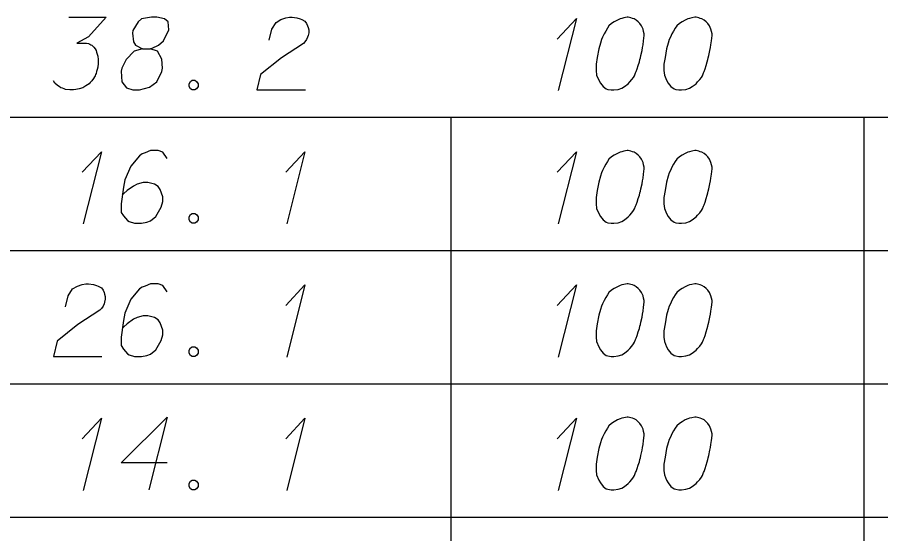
# Model space of a CAD drawing. Extents: x 2074207 to 2076812, y 516372 to 523312.
# Drawn here: x 2076621.5 to 2076678.5, y 520628.4 to 520662.5 of the extents above; entities that cross this region are included whole.
import ezdxf

# ---------------------------------------------------------------- set-up
doc = ezdxf.new("R2010")
doc.units = 0
doc.layers.add('Prop DirtTable_ Soil Test Results - Outline (Minor)', color=7, linetype='Continuous')
doc.layers.add('Prop DirtTable_ Soil Test Results - Tx (Sample Data)', color=7, linetype='Continuous')

msp = doc.modelspace()

# ---------------------------------------------------------------- linework, layer by layer
at = {"layer": 'Prop DirtTable_ Soil Test Results - Outline (Minor)'}
for p, q in [((2076260.609, 520655.933), (2076811.903, 520655.933)), ((2076650.154, 520655.933), (2076650.154, 520647.133)), ((2076677.413, 520655.933), (2076677.413, 520647.133)), ((2076260.609, 520647.133), (2076811.903, 520647.133)), ((2076260.609, 520647.133), (2076811.903, 520647.133)), ((2076650.154, 520647.133), (2076650.154, 520638.333)), ((2076677.413, 520647.133), (2076677.413, 520638.333)), ((2076260.609, 520638.333), (2076811.903, 520638.333)), ((2076260.609, 520638.333), (2076811.903, 520638.333)), ((2076650.154, 520638.333), (2076650.154, 520629.533)), ((2076677.413, 520638.333), (2076677.413, 520629.533)), ((2076260.609, 520629.533), (2076811.903, 520629.533)), ((2076260.609, 520629.533), (2076811.903, 520629.533)), ((2076650.154, 520629.533), (2076650.154, 520620.733)), ((2076677.413, 520629.533), (2076677.413, 520620.733))]:
    msp.add_line(p, q, dxfattribs=at)
at = {"layer": 'Prop DirtTable_ Soil Test Results - Tx (Sample Data)'}
for points in [[(2076624.925, 520662.532), (2076627.394, 520662.532), (2076626.23, 520661.247), (2076625.454, 520660.831), (2076626.089, 520660.831), (2076626.23, 520660.793), (2076626.3, 520660.755), (2076626.371, 520660.717), (2076626.442, 520660.68), (2076626.583, 520660.566), (2076626.653, 520660.453), (2076626.724, 520660.339), (2076626.759, 520660.226), (2076626.83, 520659.962), (2076626.865, 520659.735), (2076626.865, 520659.621), (2076626.865, 520659.47), (2076626.83, 520659.243), (2076626.794, 520659.092), (2076626.759, 520658.941), (2076626.724, 520658.828), (2076626.689, 520658.752), (2076626.653, 520658.676), (2076626.618, 520658.601), (2076626.547, 520658.487), (2076626.442, 520658.336), (2076626.336, 520658.223), (2076626.265, 520658.147), (2076626.159, 520658.072), (2076626.054, 520657.996), (2076625.912, 520657.921), (2076625.842, 520657.883), (2076625.595, 520657.807), (2076625.383, 520657.769), (2076625.242, 520657.732), (2076624.995, 520657.732), (2076624.713, 520657.769), (2076624.607, 520657.807), (2076624.501, 520657.845), (2076624.396, 520657.883), (2076624.29, 520657.958), (2076624.184, 520658.034), (2076624.008, 520658.185), (2076623.902, 520658.336)], [(2076629.793, 520660.453), (2076630.287, 520660.453), (2076630.428, 520660.491), (2076630.851, 520660.68), (2076631.169, 520660.982), (2076631.521, 520661.7), (2076631.486, 520662.229), (2076631.239, 520662.418), (2076630.745, 520662.532), (2076630.392, 520662.532), (2076629.722, 520662.418), (2076629.511, 520662.229), (2076629.158, 520661.662), (2076629.123, 520661.473), (2076629.193, 520660.906), (2076629.334, 520660.68), (2076629.793, 520660.453), (2076629.228, 520660.302), (2076628.699, 520659.735), (2076628.417, 520659.168), (2076628.382, 520658.979), (2076628.417, 520658.261), (2076628.735, 520657.883), (2076629.158, 520657.732), (2076629.581, 520657.732), (2076630.251, 520657.921), (2076630.745, 520658.261), (2076631.063, 520658.941), (2076631.098, 520659.168), (2076631.063, 520659.773), (2076630.78, 520660.302), (2076630.287, 520660.453)], [(2076638.153, 520661.02), (2076638.329, 520661.738), (2076638.612, 520662.191), (2076638.929, 520662.38), (2076639.247, 520662.494), (2076639.494, 520662.532), (2076639.67, 520662.532), (2076639.987, 520662.494), (2076640.199, 520662.418), (2076640.305, 520662.38), (2076640.517, 520662.267), (2076640.622, 520662.116), (2076640.693, 520661.965), (2076640.728, 520661.851), (2076640.763, 520661.7), (2076640.763, 520661.511), (2076640.728, 520661.322), (2076640.693, 520661.209), (2076640.622, 520661.058), (2076640.517, 520660.906), (2076640.411, 520660.793), (2076638.964, 520659.848), (2076637.589, 520658.752), (2076637.342, 520657.732), (2076640.552, 520657.732)], [(2076657.167, 520661.095), (2076658.437, 520662.456), (2076657.237, 520657.694)], [(2076661.858, 520662.532), (2076661.788, 520662.532), (2076661.576, 520662.494), (2076661.435, 520662.456), (2076661.329, 520662.418), (2076661.153, 520662.343), (2076660.941, 520662.229), (2076660.765, 520662.116), (2076660.588, 520661.965), (2076660.483, 520661.813), (2076660.377, 520661.625), (2076660.271, 520661.436), (2076660.165, 520661.209), (2076660.095, 520661.058), (2076660.024, 520660.831), (2076659.918, 520660.453), (2076659.812, 520659.886), (2076659.742, 520659.432), (2076659.742, 520659.017), (2076659.777, 520658.714), (2076659.918, 520658.374), (2076660.024, 520658.185), (2076660.2, 520657.958), (2076660.412, 520657.807), (2076660.518, 520657.769), (2076660.729, 520657.732), (2076660.906, 520657.732), (2076661.188, 520657.769), (2076661.435, 520657.845), (2076661.611, 520657.958), (2076661.858, 520658.147), (2076661.964, 520658.261), (2076662.105, 520658.412), (2076662.211, 520658.563), (2076662.282, 520658.676), (2076662.352, 520658.865), (2076662.387, 520658.941), (2076662.458, 520659.13), (2076662.529, 520659.357), (2076662.599, 520659.584), (2076662.634, 520659.735), (2076662.67, 520659.848), (2076662.705, 520659.999), (2076662.775, 520660.339), (2076662.811, 520660.528), (2076662.846, 520660.717), (2076662.881, 520660.982), (2076662.917, 520661.322), (2076662.917, 520661.436), (2076662.881, 520661.587), (2076662.846, 520661.738), (2076662.74, 520661.965), (2076662.634, 520662.116), (2076662.529, 520662.229), (2076662.387, 520662.343), (2076662.246, 520662.418), (2076662.14, 520662.456), (2076662.035, 520662.494), (2076661.858, 520662.532)], [(2076666.338, 520662.532), (2076666.268, 520662.532), (2076666.056, 520662.494), (2076665.915, 520662.456), (2076665.809, 520662.418), (2076665.633, 520662.343), (2076665.421, 520662.229), (2076665.245, 520662.116), (2076665.068, 520661.965), (2076664.963, 520661.813), (2076664.857, 520661.625), (2076664.751, 520661.436), (2076664.645, 520661.209), (2076664.575, 520661.058), (2076664.504, 520660.831), (2076664.398, 520660.453), (2076664.292, 520659.886), (2076664.222, 520659.432), (2076664.222, 520659.017), (2076664.257, 520658.714), (2076664.398, 520658.374), (2076664.504, 520658.185), (2076664.68, 520657.958), (2076664.892, 520657.807), (2076664.998, 520657.769), (2076665.209, 520657.732), (2076665.386, 520657.732), (2076665.668, 520657.769), (2076665.915, 520657.845), (2076666.091, 520657.958), (2076666.338, 520658.147), (2076666.444, 520658.261), (2076666.585, 520658.412), (2076666.691, 520658.563), (2076666.762, 520658.676), (2076666.832, 520658.865), (2076666.867, 520658.941), (2076666.938, 520659.13), (2076667.009, 520659.357), (2076667.079, 520659.584), (2076667.114, 520659.735), (2076667.15, 520659.848), (2076667.185, 520659.999), (2076667.255, 520660.339), (2076667.291, 520660.528), (2076667.326, 520660.717), (2076667.361, 520660.982), (2076667.397, 520661.322), (2076667.397, 520661.436), (2076667.361, 520661.587), (2076667.326, 520661.738), (2076667.22, 520661.965), (2076667.114, 520662.116), (2076667.009, 520662.229), (2076666.867, 520662.343), (2076666.726, 520662.418), (2076666.62, 520662.456), (2076666.515, 520662.494), (2076666.338, 520662.532)], [(2076633.073, 520658.374), (2076633.25, 520658.374), (2076633.356, 520658.299), (2076633.461, 520658.147), (2076633.461, 520657.958), (2076633.356, 520657.807), (2076633.25, 520657.732), (2076633.073, 520657.732), (2076632.968, 520657.807), (2076632.862, 520657.958), (2076632.862, 520658.147), (2076632.968, 520658.299), (2076633.073, 520658.374)], [(2076631.415, 520653.202), (2076631.133, 520653.618), (2076630.816, 520653.732), (2076630.322, 520653.732), (2076629.969, 520653.58), (2076629.758, 520653.505), (2076629.581, 520653.391), (2076629.017, 520652.711), (2076628.629, 520651.804), (2076628.523, 520651.313), (2076628.382, 520650.217), (2076628.382, 520649.65), (2076628.523, 520649.423), (2076628.805, 520649.121), (2076628.911, 520649.045), (2076629.264, 520648.932), (2076629.722, 520648.932), (2076630.075, 520649.007), (2076630.322, 520649.083), (2076630.675, 520649.385), (2076631.027, 520649.99), (2076631.133, 520650.368), (2076631.133, 520650.67), (2076630.957, 520651.162), (2076630.816, 520651.35), (2076630.569, 520651.502), (2076630.146, 520651.615), (2076629.828, 520651.615), (2076629.44, 520651.502), (2076629.193, 520651.388), (2076628.77, 520651.086), (2076628.558, 520650.897), (2076628.452, 520650.784)], [(2076661.858, 520653.732), (2076661.788, 520653.732), (2076661.576, 520653.694), (2076661.435, 520653.656), (2076661.329, 520653.618), (2076661.153, 520653.543), (2076660.941, 520653.429), (2076660.765, 520653.316), (2076660.588, 520653.165), (2076660.483, 520653.013), (2076660.377, 520652.825), (2076660.271, 520652.636), (2076660.165, 520652.409), (2076660.095, 520652.258), (2076660.024, 520652.031), (2076659.918, 520651.653), (2076659.812, 520651.086), (2076659.742, 520650.632), (2076659.742, 520650.217), (2076659.777, 520649.914), (2076659.918, 520649.574), (2076660.024, 520649.385), (2076660.2, 520649.158), (2076660.412, 520649.007), (2076660.518, 520648.969), (2076660.729, 520648.932), (2076660.906, 520648.932), (2076661.188, 520648.969), (2076661.435, 520649.045), (2076661.611, 520649.158), (2076661.858, 520649.347), (2076661.964, 520649.461), (2076662.105, 520649.612), (2076662.211, 520649.763), (2076662.282, 520649.876), (2076662.352, 520650.065), (2076662.387, 520650.141), (2076662.458, 520650.33), (2076662.529, 520650.557), (2076662.599, 520650.784), (2076662.634, 520650.935), (2076662.67, 520651.048), (2076662.705, 520651.199), (2076662.775, 520651.539), (2076662.811, 520651.728), (2076662.846, 520651.917), (2076662.881, 520652.182), (2076662.917, 520652.522), (2076662.917, 520652.636), (2076662.881, 520652.787), (2076662.846, 520652.938), (2076662.74, 520653.165), (2076662.634, 520653.316), (2076662.529, 520653.429), (2076662.387, 520653.543), (2076662.246, 520653.618), (2076662.14, 520653.656), (2076662.035, 520653.694), (2076661.858, 520653.732)], [(2076666.338, 520653.732), (2076666.268, 520653.732), (2076666.056, 520653.694), (2076665.915, 520653.656), (2076665.809, 520653.618), (2076665.633, 520653.543), (2076665.421, 520653.429), (2076665.245, 520653.316), (2076665.068, 520653.165), (2076664.963, 520653.013), (2076664.857, 520652.825), (2076664.751, 520652.636), (2076664.645, 520652.409), (2076664.575, 520652.258), (2076664.504, 520652.031), (2076664.398, 520651.653), (2076664.292, 520651.086), (2076664.222, 520650.632), (2076664.222, 520650.217), (2076664.257, 520649.914), (2076664.398, 520649.574), (2076664.504, 520649.385), (2076664.68, 520649.158), (2076664.892, 520649.007), (2076664.998, 520648.969), (2076665.209, 520648.932), (2076665.386, 520648.932), (2076665.668, 520648.969), (2076665.915, 520649.045), (2076666.091, 520649.158), (2076666.338, 520649.347), (2076666.444, 520649.461), (2076666.585, 520649.612), (2076666.691, 520649.763), (2076666.762, 520649.876), (2076666.832, 520650.065), (2076666.867, 520650.141), (2076666.938, 520650.33), (2076667.009, 520650.557), (2076667.079, 520650.784), (2076667.114, 520650.935), (2076667.15, 520651.048), (2076667.185, 520651.199), (2076667.255, 520651.539), (2076667.291, 520651.728), (2076667.326, 520651.917), (2076667.361, 520652.182), (2076667.397, 520652.522), (2076667.397, 520652.636), (2076667.361, 520652.787), (2076667.326, 520652.938), (2076667.22, 520653.165), (2076667.114, 520653.316), (2076667.009, 520653.429), (2076666.867, 520653.543), (2076666.726, 520653.618), (2076666.62, 520653.656), (2076666.515, 520653.694), (2076666.338, 520653.732)], [(2076625.807, 520652.295), (2076627.077, 520653.656), (2076625.877, 520648.894)], [(2076639.247, 520652.295), (2076640.517, 520653.656), (2076639.317, 520648.894)], [(2076657.167, 520652.295), (2076658.437, 520653.656), (2076657.237, 520648.894)], [(2076633.073, 520649.574), (2076633.25, 520649.574), (2076633.356, 520649.499), (2076633.461, 520649.347), (2076633.461, 520649.158), (2076633.356, 520649.007), (2076633.25, 520648.932), (2076633.073, 520648.932), (2076632.968, 520649.007), (2076632.862, 520649.158), (2076632.862, 520649.347), (2076632.968, 520649.499), (2076633.073, 520649.574)], [(2076624.713, 520643.42), (2076624.889, 520644.138), (2076625.172, 520644.591), (2076625.489, 520644.78), (2076625.807, 520644.894), (2076626.054, 520644.932), (2076626.23, 520644.932), (2076626.547, 520644.894), (2076626.759, 520644.818), (2076626.865, 520644.78), (2076627.077, 520644.667), (2076627.182, 520644.516), (2076627.253, 520644.365), (2076627.288, 520644.251), (2076627.323, 520644.1), (2076627.323, 520643.911), (2076627.288, 520643.722), (2076627.253, 520643.609), (2076627.182, 520643.458), (2076627.077, 520643.306), (2076626.971, 520643.193), (2076625.524, 520642.248), (2076624.149, 520641.152), (2076623.902, 520640.132), (2076627.112, 520640.132)], [(2076631.415, 520644.402), (2076631.133, 520644.818), (2076630.816, 520644.932), (2076630.322, 520644.932), (2076629.969, 520644.78), (2076629.758, 520644.705), (2076629.581, 520644.591), (2076629.017, 520643.911), (2076628.629, 520643.004), (2076628.523, 520642.513), (2076628.382, 520641.417), (2076628.382, 520640.85), (2076628.523, 520640.623), (2076628.805, 520640.321), (2076628.911, 520640.245), (2076629.264, 520640.132), (2076629.722, 520640.132), (2076630.075, 520640.207), (2076630.322, 520640.283), (2076630.675, 520640.585), (2076631.027, 520641.19), (2076631.133, 520641.568), (2076631.133, 520641.87), (2076630.957, 520642.362), (2076630.816, 520642.55), (2076630.569, 520642.702), (2076630.146, 520642.815), (2076629.828, 520642.815), (2076629.44, 520642.702), (2076629.193, 520642.588), (2076628.77, 520642.286), (2076628.558, 520642.097), (2076628.452, 520641.984)], [(2076639.247, 520643.495), (2076640.517, 520644.856), (2076639.317, 520640.094)], [(2076657.167, 520643.495), (2076658.437, 520644.856), (2076657.237, 520640.094)], [(2076661.858, 520644.932), (2076661.788, 520644.932), (2076661.576, 520644.894), (2076661.435, 520644.856), (2076661.329, 520644.818), (2076661.153, 520644.743), (2076660.941, 520644.629), (2076660.765, 520644.516), (2076660.588, 520644.365), (2076660.483, 520644.213), (2076660.377, 520644.025), (2076660.271, 520643.836), (2076660.165, 520643.609), (2076660.095, 520643.458), (2076660.024, 520643.231), (2076659.918, 520642.853), (2076659.812, 520642.286), (2076659.742, 520641.832), (2076659.742, 520641.417), (2076659.777, 520641.114), (2076659.918, 520640.774), (2076660.024, 520640.585), (2076660.2, 520640.358), (2076660.412, 520640.207), (2076660.518, 520640.169), (2076660.729, 520640.132), (2076660.906, 520640.132), (2076661.188, 520640.169), (2076661.435, 520640.245), (2076661.611, 520640.358), (2076661.858, 520640.547), (2076661.964, 520640.661), (2076662.105, 520640.812), (2076662.211, 520640.963), (2076662.282, 520641.076), (2076662.352, 520641.265), (2076662.387, 520641.341), (2076662.458, 520641.53), (2076662.529, 520641.757), (2076662.599, 520641.984), (2076662.634, 520642.135), (2076662.67, 520642.248), (2076662.705, 520642.399), (2076662.775, 520642.739), (2076662.811, 520642.928), (2076662.846, 520643.117), (2076662.881, 520643.382), (2076662.917, 520643.722), (2076662.917, 520643.836), (2076662.881, 520643.987), (2076662.846, 520644.138), (2076662.74, 520644.365), (2076662.634, 520644.516), (2076662.529, 520644.629), (2076662.387, 520644.743), (2076662.246, 520644.818), (2076662.14, 520644.856), (2076662.035, 520644.894), (2076661.858, 520644.932)], [(2076666.338, 520644.932), (2076666.268, 520644.932), (2076666.056, 520644.894), (2076665.915, 520644.856), (2076665.809, 520644.818), (2076665.633, 520644.743), (2076665.421, 520644.629), (2076665.245, 520644.516), (2076665.068, 520644.365), (2076664.963, 520644.213), (2076664.857, 520644.025), (2076664.751, 520643.836), (2076664.645, 520643.609), (2076664.575, 520643.458), (2076664.504, 520643.231), (2076664.398, 520642.853), (2076664.292, 520642.286), (2076664.222, 520641.832), (2076664.222, 520641.417), (2076664.257, 520641.114), (2076664.398, 520640.774), (2076664.504, 520640.585), (2076664.68, 520640.358), (2076664.892, 520640.207), (2076664.998, 520640.169), (2076665.209, 520640.132), (2076665.386, 520640.132), (2076665.668, 520640.169), (2076665.915, 520640.245), (2076666.091, 520640.358), (2076666.338, 520640.547), (2076666.444, 520640.661), (2076666.585, 520640.812), (2076666.691, 520640.963), (2076666.762, 520641.076), (2076666.832, 520641.265), (2076666.867, 520641.341), (2076666.938, 520641.53), (2076667.009, 520641.757), (2076667.079, 520641.984), (2076667.114, 520642.135), (2076667.15, 520642.248), (2076667.185, 520642.399), (2076667.255, 520642.739), (2076667.291, 520642.928), (2076667.326, 520643.117), (2076667.361, 520643.382), (2076667.397, 520643.722), (2076667.397, 520643.836), (2076667.361, 520643.987), (2076667.326, 520644.138), (2076667.22, 520644.365), (2076667.114, 520644.516), (2076667.009, 520644.629), (2076666.867, 520644.743), (2076666.726, 520644.818), (2076666.62, 520644.856), (2076666.515, 520644.894), (2076666.338, 520644.932)], [(2076633.073, 520640.774), (2076633.25, 520640.774), (2076633.356, 520640.699), (2076633.461, 520640.547), (2076633.461, 520640.358), (2076633.356, 520640.207), (2076633.25, 520640.132), (2076633.073, 520640.132), (2076632.968, 520640.207), (2076632.862, 520640.358), (2076632.862, 520640.547), (2076632.968, 520640.699), (2076633.073, 520640.774)], [(2076625.807, 520634.695), (2076627.077, 520636.056), (2076625.877, 520631.294)], [(2076631.415, 520633.108), (2076628.382, 520633.108), (2076631.415, 520636.132), (2076630.216, 520631.332)], [(2076639.247, 520634.695), (2076640.517, 520636.056), (2076639.317, 520631.294)], [(2076657.167, 520634.695), (2076658.437, 520636.056), (2076657.237, 520631.294)], [(2076661.858, 520636.132), (2076661.788, 520636.132), (2076661.576, 520636.094), (2076661.435, 520636.056), (2076661.329, 520636.018), (2076661.153, 520635.943), (2076660.941, 520635.829), (2076660.765, 520635.716), (2076660.588, 520635.565), (2076660.483, 520635.413), (2076660.377, 520635.225), (2076660.271, 520635.036), (2076660.165, 520634.809), (2076660.095, 520634.658), (2076660.024, 520634.431), (2076659.918, 520634.053), (2076659.812, 520633.486), (2076659.742, 520633.032), (2076659.742, 520632.617), (2076659.777, 520632.314), (2076659.918, 520631.974), (2076660.024, 520631.785), (2076660.2, 520631.558), (2076660.412, 520631.407), (2076660.518, 520631.369), (2076660.729, 520631.332), (2076660.906, 520631.332), (2076661.188, 520631.369), (2076661.435, 520631.445), (2076661.611, 520631.558), (2076661.858, 520631.747), (2076661.964, 520631.861), (2076662.105, 520632.012), (2076662.211, 520632.163), (2076662.282, 520632.276), (2076662.352, 520632.465), (2076662.387, 520632.541), (2076662.458, 520632.73), (2076662.529, 520632.957), (2076662.599, 520633.184), (2076662.634, 520633.335), (2076662.67, 520633.448), (2076662.705, 520633.599), (2076662.775, 520633.939), (2076662.811, 520634.128), (2076662.846, 520634.317), (2076662.881, 520634.582), (2076662.917, 520634.922), (2076662.917, 520635.036), (2076662.881, 520635.187), (2076662.846, 520635.338), (2076662.74, 520635.565), (2076662.634, 520635.716), (2076662.529, 520635.829), (2076662.387, 520635.943), (2076662.246, 520636.018), (2076662.14, 520636.056), (2076662.035, 520636.094), (2076661.858, 520636.132)], [(2076666.338, 520636.132), (2076666.268, 520636.132), (2076666.056, 520636.094), (2076665.915, 520636.056), (2076665.809, 520636.018), (2076665.633, 520635.943), (2076665.421, 520635.829), (2076665.245, 520635.716), (2076665.068, 520635.565), (2076664.963, 520635.413), (2076664.857, 520635.225), (2076664.751, 520635.036), (2076664.645, 520634.809), (2076664.575, 520634.658), (2076664.504, 520634.431), (2076664.398, 520634.053), (2076664.292, 520633.486), (2076664.222, 520633.032), (2076664.222, 520632.617), (2076664.257, 520632.314), (2076664.398, 520631.974), (2076664.504, 520631.785), (2076664.68, 520631.558), (2076664.892, 520631.407), (2076664.998, 520631.369), (2076665.209, 520631.332), (2076665.386, 520631.332), (2076665.668, 520631.369), (2076665.915, 520631.445), (2076666.091, 520631.558), (2076666.338, 520631.747), (2076666.444, 520631.861), (2076666.585, 520632.012), (2076666.691, 520632.163), (2076666.762, 520632.276), (2076666.832, 520632.465), (2076666.867, 520632.541), (2076666.938, 520632.73), (2076667.009, 520632.957), (2076667.079, 520633.184), (2076667.114, 520633.335), (2076667.15, 520633.448), (2076667.185, 520633.599), (2076667.255, 520633.939), (2076667.291, 520634.128), (2076667.326, 520634.317), (2076667.361, 520634.582), (2076667.397, 520634.922), (2076667.397, 520635.036), (2076667.361, 520635.187), (2076667.326, 520635.338), (2076667.22, 520635.565), (2076667.114, 520635.716), (2076667.009, 520635.829), (2076666.867, 520635.943), (2076666.726, 520636.018), (2076666.62, 520636.056), (2076666.515, 520636.094), (2076666.338, 520636.132)], [(2076633.073, 520631.974), (2076633.25, 520631.974), (2076633.356, 520631.899), (2076633.461, 520631.747), (2076633.461, 520631.558), (2076633.356, 520631.407), (2076633.25, 520631.332), (2076633.073, 520631.332), (2076632.968, 520631.407), (2076632.862, 520631.558), (2076632.862, 520631.747), (2076632.968, 520631.899), (2076633.073, 520631.974)]]:
    msp.add_lwpolyline(points, dxfattribs=at)

doc.saveas('drawing.dxf')
